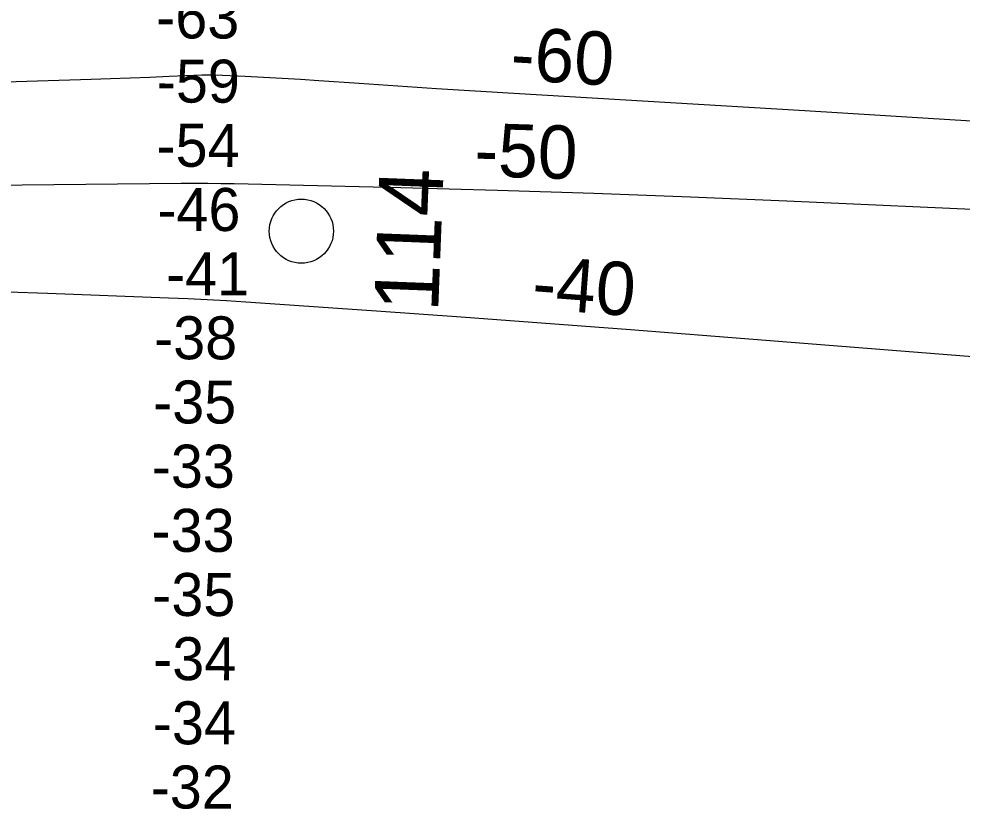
# Model space of a CAD drawing. Extents: x 3598634 to 3636690, y 517270 to 542944.
# Drawn here: x 3618943 to 3620413, y 535308 to 536539 of the extents above; entities that cross this region are included whole.
import ezdxf

# ---------------------------------------------------------------- set-up
doc = ezdxf.new("R2010")
doc.units = 0
for name, color, linetype in [('V-RIVR-IDEN', 7, 'Continuous'), ('V-RIVR-MILE', 7, 'Continuous'), ('V-RIVR-RANG', 7, 'Continuous'), ('V-TOPO-DPTH', 7, 'Continuous'), ('V-TOPO-MAJR', 7, 'Continuous'), ('V-TOPO-MAJR-IDEN', 7, 'Continuous'), ('V-TOPO-MINR', 7, 'Continuous'), ('V-TOPO-MINR-IDEN', 7, 'Continuous')]:
    doc.layers.add(name, color=color, linetype=linetype)

msp = doc.modelspace()

# ---------------------------------------------------------------- linework, layer by layer
at = {"layer": 'V-RIVR-MILE'}
msp.add_circle((3619383.1, 536208.3), 50, dxfattribs=at)
at = {"layer": 'V-TOPO-DPTH'}
msp.add_lwpolyline([(3618863.1, 536115.9), (3618987.5, 536111.7), (3619176.2, 536104.6), (3619206.3, 536103.3), (3619236.4, 536101.8), (3619266.4, 536100.1), (3619296.5, 536098.1), (3619500.3, 536084), (3619632.2, 536074.7), (3619764.1, 536065.1), (3619896, 536055.1), (3620027.9, 536044.8), (3620534.3, 536004.6)], dxfattribs=at)
msp.add_lwpolyline([(3618863.1, 536115.9), (3618987.5, 536111.7), (3619176.2, 536104.6), (3619206.3, 536103.3), (3619236.4, 536101.8), (3619266.4, 536100.1), (3619296.5, 536098.1), (3619500.3, 536084), (3619632.2, 536074.7), (3619764.1, 536065.1), (3619896, 536055.1), (3620027.9, 536044.8), (3620534.3, 536004.6)], dxfattribs=at)
at = {"layer": 'V-TOPO-MAJR'}
msp.add_lwpolyline([(3618649.7, 536277.2), (3619195.9, 536282.9), (3619216.6, 536283), (3619237.2, 536282.9), (3619257.8, 536282.7), (3619278.5, 536282.3), (3619538.1, 536276.2), (3619688.5, 536272.2), (3619838.9, 536267.5), (3619989.3, 536261.9), (3620139.6, 536255.7), (3620486.2, 536240.1)], dxfattribs=at)
at = {"layer": 'V-TOPO-MINR'}
for points in [[(3618118.9, 536416), (3619055.4, 536445.2), (3619085.8, 536446.2), (3619116.3, 536447.2), (3619146.7, 536448.4), (3619177.1, 536449.6), (3619227.9, 536451.7), (3619232.9, 536451.8), (3619238, 536451.9), (3619243, 536451.8), (3619248, 536451.7), (3619295.5, 536449.7), (3619324.3, 536448.3), (3619353, 536446.8), (3619381.8, 536445.1), (3619410.5, 536443.2), (3619473.4, 536438.8), (3619533.6, 536434.6), (3619593.8, 536430.6), (3619654, 536426.8), (3619714.2, 536423.1), (3620167.7, 536396.3), (3620226.3, 536392.8), (3620284.9, 536389.2), (3620343.5, 536385.5), (3620402.1, 536381.8), (3620445, 536379)], [(3618863.1, 536115.9), (3618987.5, 536111.7), (3619176.2, 536104.6), (3619206.3, 536103.3), (3619236.4, 536101.8), (3619266.4, 536100.1), (3619296.5, 536098.1), (3619500.3, 536084), (3619632.2, 536074.7), (3619764.1, 536065.1), (3619896, 536055.1), (3620027.9, 536044.8), (3620534.3, 536004.6)]]:
    msp.add_lwpolyline(points, dxfattribs=at)

# ---------------------------------------------------------------- texts
at = {"layer": 'V-RIVR-IDEN'}
msp.add_text('114', height=100, rotation=87.7827, dxfattribs=at).set_placement((3619596.2, 536081.4))
at = {"layer": 'V-RIVR-RANG'}
for s, p in [('-63', (3619156.8, 536508.7)), ('-59', (3619157.7, 536408.7)), ('-54', (3619157.2, 536308.7)), ('-46', (3619158.6, 536208.7)), ('-41', (3619172.1, 536108.6)), ('-38', (3619153.5, 536008.7)), ('-35', (3619152, 535908.7)), ('-33', (3619149.9, 535808.7)), ('-33', (3619149.5, 535708.7)), ('-35', (3619150.6, 535608.7)), ('-34', (3619152, 535508.7)), ('-34', (3619151.5, 535408.7)), ('-32', (3619148.2, 535308.7))]:
    msp.add_text(s, height=67, rotation=359.8821, dxfattribs=at).set_placement(p)
at = {"layer": 'V-TOPO-MAJR-IDEN'}
msp.add_text('-50', height=83, rotation=358.2264, dxfattribs=at).set_placement((3619651.8, 536294.1))
at = {"layer": 'V-TOPO-MINR-IDEN'}
for s, rotation, p in [('-60', 356.6081, (3619707.7, 536444.3)), ('-40', 355.6636, (3619740.8, 536087.6))]:
    msp.add_text(s, height=83, rotation=rotation, dxfattribs=at).set_placement(p)

doc.saveas('drawing.dxf')
